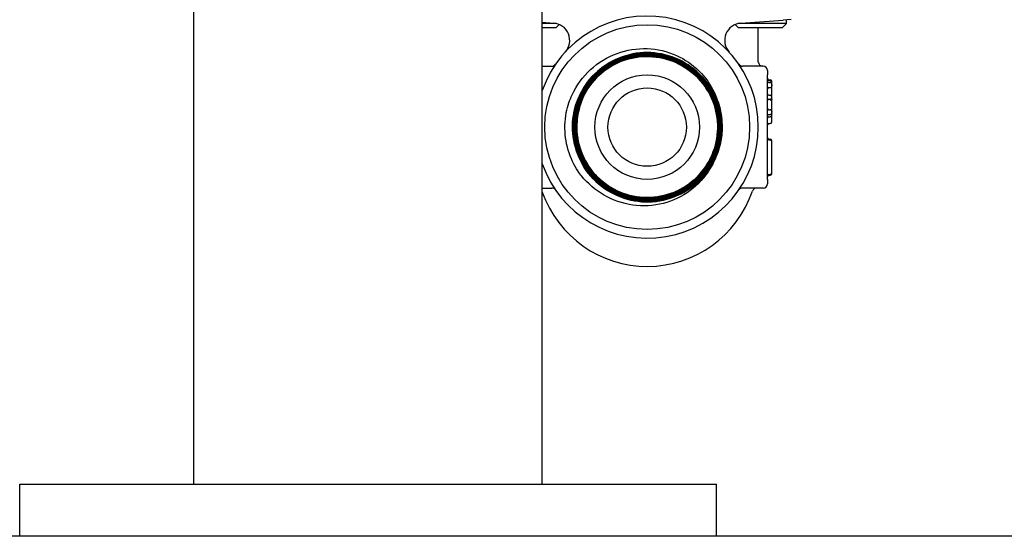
# Model space of a CAD drawing. Header units: inches. Extents: x 24 to 1128, y -94 to 748.
# Tile 436 of 546: x 925.56 to 932.62, y 292.25 to 295.96. Entities that reach past the tile are written whole.
import ezdxf

# ---------------------------------------------------------------- set-up
doc = ezdxf.new("R2010")
doc.units = ezdxf.units.IN
doc.header["$LTSCALE"] = 32
doc.header["$MEASUREMENT"] = 0
doc.layers.add('Visible (ANSI)', color=7, linetype='Continuous', lineweight=30)

msp = doc.modelspace()

# ---------------------------------------------------------------- linework, layer by layer
at = {"layer": 'Visible (ANSI)'}
for p, q in [((926.80907, 292.62537), (926.80907, 297.87537)), ((929.30907, 292.62537), (929.30907, 297.87537)), ((931.09358, 295.96009), (931.03677, 295.95612)), ((931.06166, 295.9317), (931.06166, 295.95786)), ((929.30907, 295.94055), (929.38945, 295.93492)), ((929.41023, 295.9317), (929.30907, 295.9317)), ((929.30907, 295.90287), (929.40784, 295.90287)), ((929.40784, 295.90287), (929.43005, 295.92508)), ((930.71548, 295.90287), (930.69328, 295.92508)), ((931.06166, 295.9317), (930.7131, 295.9317)), ((930.71548, 295.90287), (931.03284, 295.90287)), ((930.73388, 295.93492), (931.03677, 295.95612)), ((930.85916, 295.65662), (930.85916, 295.90287)), ((931.03284, 295.90287), (931.06166, 295.9317)), ((929.30907, 295.62537), (929.37822, 295.62537)), ((930.89291, 295.62537), (930.74511, 295.62537)), ((930.92416, 295.59412), (930.92416, 295.56287)), ((930.92416, 294.81287), (930.92416, 295.56287)), ((930.93458, 295.52822), (930.945, 295.52822)), ((930.93458, 295.52234), (930.945, 295.52234)), ((930.93458, 295.50695), (930.945, 295.50695)), ((930.93458, 295.47149), (930.945, 295.47149)), ((930.95541, 295.51193), (930.95541, 295.5178)), ((930.95541, 295.50072), (930.95541, 295.51193)), ((930.95541, 295.49014), (930.95541, 295.50072)), ((930.95541, 295.45853), (930.95541, 295.49014)), ((930.93458, 295.41659), (930.945, 295.41659)), ((930.95541, 295.41782), (930.95541, 295.45853)), ((930.95541, 295.41045), (930.95541, 295.41782)), ((930.95541, 295.40618), (930.95541, 295.41045)), ((930.95541, 295.39925), (930.95541, 295.40618)), ((930.95541, 295.39692), (930.95541, 295.39925)), ((930.95541, 295.39238), (930.95541, 295.39692)), ((930.95541, 295.38808), (930.95541, 295.39238)), ((930.93458, 295.38884), (930.945, 295.38884)), ((930.95541, 295.34366), (930.95541, 295.38808)), ((930.95541, 295.29813), (930.95541, 295.34366)), ((930.93458, 295.31266), (930.945, 295.31266)), ((930.93458, 295.27721), (930.945, 295.27721)), ((930.93458, 295.26181), (930.945, 295.26181)), ((930.95541, 295.29473), (930.95541, 295.29813)), ((930.95541, 295.28361), (930.95541, 295.29471)), ((930.95541, 295.27223), (930.95541, 295.28361)), ((930.95541, 295.2232), (930.95541, 295.27223)), ((930.93458, 295.21278), (930.945, 295.21278)), ((930.93458, 295.10199), (930.945, 295.10199)), ((930.93458, 295.09774), (930.945, 295.09774)), ((930.93458, 295.09693), (930.945, 295.09693)), ((930.95541, 295.08732), (930.95541, 295.09158)), ((930.95541, 295.08651), (930.95541, 295.08732)), ((930.95541, 294.85734), (930.95541, 295.08651)), ((930.93458, 294.84693), (930.945, 294.84693)), ((930.93458, 294.84166), (930.945, 294.84166)), ((930.95541, 294.85208), (930.95541, 294.85737)), ((930.92416, 294.81287), (930.92416, 294.78162)), ((929.30907, 294.75037), (929.37822, 294.75037)), ((930.89291, 294.75037), (930.74511, 294.75037)), ((925.55907, 292.25037), (925.55907, 292.62537)), ((925.55907, 292.62537), (930.55907, 292.62537)), ((930.55907, 292.25037), (930.55907, 292.62537)), ((974.37916, 292.25037), (917.97407, 292.25037)), ((930.55907, 292.25037), (925.55907, 292.25037))]:
    msp.add_line(p, q, dxfattribs=at)
for radius in [0.735, 0.375, 0.28125]:
    msp.add_circle((930.06166, 295.18787), radius, dxfattribs=at)
for centre, radius, start, end in [((930.06166, 295.18787), 0.7975, 199.319733, 160.680267), ((929.38072, 295.81023), 0.125, 317.574, 85.997649), ((930.74261, 295.81023), 0.125, 94.002351, 222.426), ((929.37822, 295.65662), 0.03125, 270, 325.555279), ((930.74511, 295.65662), 0.03125, 214.444721, 270), ((930.89041, 295.65662), 0.03125, 180, 270), ((930.89291, 295.59412), 0.03125, 0, 90), ((930.93458, 295.53864), 0.01042, 180, 270), ((930.93458, 295.53276), 0.01042, 180, 270), ((930.93458, 295.46108), 0.01042, 90, 180), ((930.945, 295.5178), 0.01042, 0, 90), ((930.945, 295.51193), 0.01042, 0, 90), ((930.945, 295.48191), 0.01042, 270, 299.649249), ((930.93458, 295.42701), 0.01042, 180, 270), ((930.945, 295.40617), 0.01042, 2.693988, 90), ((930.945, 295.39925), 0.01042, 270, 0), ((930.93458, 295.37842), 0.01042, 90, 180), ((930.93458, 295.32308), 0.01042, 180, 270), ((930.93458, 295.25139), 0.01042, 90, 180), ((930.945, 295.30224), 0.01042, 58.880407, 90), ((930.945, 295.27223), 0.01042, 270, 0), ((930.06166, 295.18787), 0.50475, 177.816541, 181.521934), ((930.93458, 295.20237), 0.01042, 90, 180), ((930.945, 295.2232), 0.01042, 270, 0), ((930.06166, 295.18787), 0.5375, 354.038806, 357.7442), ((930.93458, 295.11241), 0.01042, 180, 270), ((930.93458, 295.10734), 0.01042, 180, 270), ((930.945, 295.09158), 0.01042, 0, 90), ((930.945, 295.08651), 0.01042, 0, 90), ((930.93458, 294.83651), 0.01042, 90, 180), ((930.93458, 294.83124), 0.01042, 90, 180), ((930.945, 294.85734), 0.01042, 270, 0), ((930.945, 294.85208), 0.01042, 270, 0), ((930.89291, 294.78162), 0.03125, 270, 0), ((930.06166, 294.98537), 0.7975, 199.319733, 341.260437), ((929.37822, 294.71912), 0.03125, 34.444721, 90), ((930.74511, 294.71912), 0.03125, 90, 145.555279), ((930.84648, 294.71912), 0.03125, 90, 161.260437)]:
    msp.add_arc(centre, radius, start, end, dxfattribs=at)
for points, knots in [([(929.52229, 295.4192), (929.55458, 295.48787), (929.59988, 295.54961), (929.711, 295.65144), (929.77547, 295.69082), (929.915, 295.74213), (929.98857, 295.75392), (930.13509, 295.74849), (930.20663, 295.7317), (930.33254, 295.67449), (930.38692, 295.63705), (930.47929, 295.54533), (930.51674, 295.492), (930.5439, 295.43333)], [0, 0, 0, 0, 0.5782017, 0.5782017, 1.1487645, 1.1487645, 1.7116864, 1.7116864, 2.2669652, 2.2669652, 2.7667897, 2.7667897, 3.2602426, 3.2602426, 3.2602426, 3.2602426]), ([(929.55728, 295.20711), (929.55471, 295.1414), (929.565, 295.07582), (929.61016, 294.95228), (929.64459, 294.8955), (929.73332, 294.79832), (929.78676, 294.75886), (929.90578, 294.70263), (929.97023, 294.68641), (930.10174, 294.67959), (930.16755, 294.68906), (930.29185, 294.73271), (930.34915, 294.76647), (930.4476, 294.85409), (930.4878, 294.9071), (930.54563, 295.02558), (930.56269, 295.08992), (930.5712, 295.22153), (930.56255, 295.28755), (930.52042, 295.41259), (930.48734, 295.4704), (930.40086, 295.57011), (930.34828, 295.61105), (930.23036, 295.67047), (930.16615, 295.68838), (930.03445, 295.69858), (929.96823, 295.69076), (929.84248, 295.65016), (929.78416, 295.61777), (929.6832, 295.53243), (929.64153, 295.4803), (929.58052, 295.36297), (929.56177, 295.2989), (929.54988, 295.16714), (929.55686, 295.10072), (929.59591, 294.97427), (929.62761, 294.91545), (929.71178, 294.81326), (929.76346, 294.77087), (929.88018, 294.70827), (929.94411, 294.68867), (930.0759, 294.67509), (930.14251, 294.68123), (930.26964, 294.71873), (930.32895, 294.74972), (930.43236, 294.83271), (930.47547, 294.88392), (930.53964, 295.00001), (930.56008, 295.06378), (930.57537, 295.19559), (930.57006, 295.26238), (930.53414, 295.39017), (930.50386, 295.44995), (930.42207, 295.55457), (930.37133, 295.5984), (930.25589, 295.66414), (930.19229, 295.68543), (930.06049, 295.70242), (929.99354, 295.69796), (929.86511, 295.66361), (929.80485, 295.63405), (929.69904, 295.55347), (929.6545, 295.50322), (929.58719, 295.38846), (929.56506, 295.32504), (929.54636, 295.19326), (929.54998, 295.12616), (929.58274, 294.9971), (929.61157, 294.93638), (929.69091, 294.82939), (929.74067, 294.78415), (929.85474, 294.71528), (929.91797, 294.69231), (930.0497, 294.6719), (930.11694, 294.67467), (930.2466, 294.70583), (930.30777, 294.73393), (930.41593, 294.81202), (930.46187, 294.86127), (930.5323, 294.97462), (930.5561, 295.03765), (930.57822, 295.16931), (930.57631, 295.23668), (930.54676, 295.36692), (930.5194, 295.42855), (930.44258, 295.53785), (930.39384, 295.58449), (930.28123, 295.65646), (930.21841, 295.68111), (930.08685, 295.70493), (930.01936, 295.70388), (929.88855, 295.67595), (929.82649, 295.64933), (929.71605, 295.5738), (929.66872, 295.52559), (929.59521, 295.41373), (929.56973, 295.35114), (929.54419, 295.21969), (929.54438, 295.15209), (929.57068, 295.02074), (929.59655, 294.95825), (929.67078, 294.84669), (929.71845, 294.79868), (929.82953, 294.72364), (929.89189, 294.69732), (930.0232, 294.67007), (930.0909, 294.6694), (930.22277, 294.69406), (930.28567, 294.71916), (930.39835, 294.79208), (930.44703, 294.83921), (930.5236, 294.94949), (930.55075, 295.0116), (930.57971, 295.14274), (930.58125, 295.21053), (930.55823, 295.34291), (930.5339, 295.40622), (930.46232, 295.51998), (930.41574, 295.56933), (930.30628, 295.64742), (930.24444, 295.6754), (930.11347, 295.70608), (930.04561, 295.70848), (929.91275, 295.68713), (929.84903, 295.66357), (929.7342, 295.59334), (929.68418, 295.54733), (929.60459, 295.43871), (929.57578, 295.37713), (929.54338, 295.24637), (929.54011, 295.17844), (929.5598, 295.04512), (929.58258, 294.98102), (929.65145, 294.86512), (929.69688, 294.81445), (929.80464, 294.73335), (929.86594, 294.70372), (929.99647, 294.6696), (930.06445, 294.66546), (930.19821, 294.68348), (930.2627, 294.70547), (930.37964, 294.77296), (930.43096, 294.81781), (930.51355, 294.92469), (930.54401, 294.98569), (930.57983, 295.11597), (930.58485, 295.184), (930.56851, 295.31817), (930.54731, 295.38303), (930.48123, 295.501), (930.43697, 295.55297), (930.33099, 295.63703), (930.27029, 295.66832), (930.14029, 295.70586), (930.07223, 295.71175), (929.93765, 295.6971), (929.87243, 295.6767), (929.75346, 295.61203), (929.70085, 295.56837), (929.61531, 295.46332), (929.58321, 295.40293), (929.54395, 295.27322), (929.53719, 295.20514), (929.55013, 295.07019), (929.56973, 295.00462), (929.63298, 294.88465), (929.67603, 294.83141), (929.78013, 294.74441), (929.84019, 294.71149), (929.96958, 294.67053), (930.03767, 294.66288), (930.17298, 294.67412), (930.23889, 294.69291), (930.35984, 294.75471), (930.4137, 294.79714), (930.50215, 294.90028), (930.53589, 294.96001), (930.57856, 295.08906), (930.58709, 295.15715), (930.57756, 295.29278), (930.55958, 295.35903), (930.49924, 295.48094), (930.45744, 295.53542), (930.35529, 295.62531), (930.2959, 295.65985), (930.16722, 295.70423), (930.09915, 295.71364), (929.9632, 295.70583), (929.89663, 295.68868), (929.77378, 295.62981), (929.71869, 295.58864), (929.62737, 295.4875), (929.59202, 295.42847), (929.54593, 295.30018), (929.53564, 295.23213), (929.54172, 295.09589), (929.55805, 295.029), (929.61543, 294.90523), (929.65595, 294.84954), (929.75607, 294.7568), (929.81473, 294.72065), (929.94262, 294.67286), (930.01063, 294.66168), (930.14714, 294.66603), (930.21432, 294.68153), (930.339, 294.73741), (930.39529, 294.77727), (930.48944, 294.87635), (930.52639, 294.93463), (930.57588, 295.06208), (930.58794, 295.13005), (930.58532, 295.2668), (930.57067, 295.33428), (930.5163, 295.45984), (930.4771, 295.51672), (930.37909, 295.61226), (930.3212, 295.65001), (930.1942, 295.7012), (930.1263, 295.71415), (929.98932, 295.71327), (929.92156, 295.69946), (929.79513, 295.64662), (929.73767, 295.60809), (929.64074, 295.51116), (929.6022, 295.45368), (929.54932, 295.32716), (929.53549, 295.25932), (929.53461, 295.12214), (929.54758, 295.05411), (929.59888, 294.92683), (929.63672, 294.8688), (929.73255, 294.7705), (929.78962, 294.73117), (929.91564, 294.6766), (929.98339, 294.66188), (930.12075, 294.65925), (930.18904, 294.67137), (930.31715, 294.72111), (930.37575, 294.75827), (930.47541, 294.85297), (930.51552, 294.90961), (930.57178, 295.03511), (930.58739, 295.10277), (930.59178, 295.24029), (930.58051, 295.30883), (930.53234, 295.43775), (930.49588, 295.4969), (930.40232, 295.59792), (930.34611, 295.63881), (930.22116, 295.69675), (930.1536, 295.71324), (930.01596, 295.71939), (929.94718, 295.70899), (929.81746, 295.6624), (929.75776, 295.62664), (929.65541, 295.53424), (929.61374, 295.47848), (929.55412, 295.35409), (929.53675, 295.28666), (929.52883, 295.1489), (929.53837, 295.07989), (929.58337, 294.94939), (929.61841, 294.88916), (929.70962, 294.78549), (929.76493, 294.74305), (929.88873, 294.68176), (929.95603, 294.6635), (930.09388, 294.65381), (930.16311, 294.66247), (930.29436, 294.70587), (930.35513, 294.74019), (930.46011, 294.8302), (930.50331, 294.88505), (930.56626, 295.00823), (930.58541, 295.0754), (930.59688, 295.21331), (930.58908, 295.28274), (930.54731, 295.41473), (930.51372, 295.47602), (930.42492, 295.58229), (930.37055, 295.62625), (930.24801, 295.69087), (930.18099, 295.7109), (930.04304, 295.72415), (929.97341, 295.71723), (929.84071, 295.67709), (929.7789, 295.64424), (929.67135, 295.55667), (929.62663, 295.50279), (929.56036, 295.3809), (929.53944, 295.31406), (929.52441, 295.17608), (929.53045, 295.10627), (929.56895, 294.97287), (929.60106, 294.91056), (929.68737, 294.80174), (929.74075, 294.75627), (929.86196, 294.68835), (929.92863, 294.66655), (930.0666, 294.64974), (930.13659, 294.65489), (930.27066, 294.69174), (930.33346, 294.72309), (930.44354, 294.80813), (930.48975, 294.861), (930.55932, 294.98151), (930.582, 295.04799), (930.6006, 295.18594), (930.59634, 295.25608), (930.56115, 295.39081), (930.53056, 295.4541), (930.44681, 295.56542), (930.39446, 295.61237), (930.27468, 295.68357), (930.20839, 295.70713), (930.07049, 295.72753), (930.0002, 295.72415), (929.86484, 295.69064), (929.80107, 295.66081), (929.68853, 295.57838), (929.64085, 295.52655), (929.56801, 295.40752), (929.54357, 295.34144), (929.52139, 295.20362), (929.52387, 295.13319), (929.5557, 294.99721), (929.58475, 294.93297), (929.66585, 294.81923), (929.71714, 294.77082), (929.8354, 294.69636), (929.90126, 294.67104), (930.03899, 294.64707), (930.10955, 294.64865), (930.24611, 294.67878), (930.31081, 294.70705), (930.42575, 294.78681), (930.47488, 294.83755), (930.5358, 294.93162), (930.55445, 294.96953), (930.58252, 295.04894), (930.59184, 295.09017), (930.59626, 295.13205)], [0, 0, 0, 0, 0.5011856, 0.5011856, 1.002559, 1.002559, 1.5041203, 1.5041203, 2.0058694, 2.0058694, 2.5078063, 2.5078063, 3.009931, 3.009931, 3.5122436, 3.5122436, 4.0147439, 4.0147439, 4.5174321, 4.5174321, 5.0203081, 5.0203081, 5.5233719, 5.5233719, 6.0266236, 6.0266236, 6.530063, 6.530063, 7.0336903, 7.0336903, 7.5375053, 7.5375053, 8.0415082, 8.0415082, 8.5456988, 8.5456988, 9.0500773, 9.0500773, 9.5546436, 9.5546436, 10.0593976, 10.0593976, 10.5643395, 10.5643395, 11.0694692, 11.0694692, 11.5747866, 11.5747866, 12.0802919, 12.0802919, 12.585985, 12.585985, 13.0918658, 13.0918658, 13.5979344, 13.5979344, 14.1041909, 14.1041909, 14.6106351, 14.6106351, 15.1172671, 15.1172671, 15.6240868, 15.6240868, 16.1310944, 16.1310944, 16.6382897, 16.6382897, 17.1456729, 17.1456729, 17.6532438, 17.6532438, 18.1610024, 18.1610024, 18.6689489, 18.6689489, 19.1770831, 19.1770831, 19.6854051, 19.6854051, 20.1939149, 20.1939149, 20.7026124, 20.7026124, 21.2114977, 21.2114977, 21.7205708, 21.7205708, 22.2298316, 22.2298316, 22.7392802, 22.7392802, 23.2489166, 23.2489166, 23.7587407, 23.7587407, 24.2687526, 24.2687526, 24.7789522, 24.7789522, 25.2893396, 25.2893396, 25.7999148, 25.7999148, 26.3106777, 26.3106777, 26.8216284, 26.8216284, 27.3327668, 27.3327668, 27.8440929, 27.8440929, 28.3556068, 28.3556068, 28.8673085, 28.8673085, 29.3791979, 29.3791979, 29.891275, 29.891275, 30.4035399, 30.4035399, 30.9159925, 30.9159925, 31.4286328, 31.4286328, 31.9414609, 31.9414609, 32.4544767, 32.4544767, 32.9676803, 32.9676803, 33.4810716, 33.4810716, 33.9946506, 33.9946506, 34.5084174, 34.5084174, 35.0223719, 35.0223719, 35.5365141, 35.5365141, 36.050844, 36.050844, 36.5653617, 36.5653617, 37.080067, 37.080067, 37.5949601, 37.5949601, 38.110041, 38.110041, 38.6253095, 38.6253095, 39.1407658, 39.1407658, 39.6564097, 39.6564097, 40.1722414, 40.1722414, 40.6882608, 40.6882608, 41.2044679, 41.2044679, 41.7208627, 41.7208627, 42.2374453, 42.2374453, 42.7542155, 42.7542155, 43.2711734, 43.2711734, 43.7883191, 43.7883191, 44.3056524, 44.3056524, 44.8231734, 44.8231734, 45.3408822, 45.3408822, 45.8587786, 45.8587786, 46.3768628, 46.3768628, 46.8951346, 46.8951346, 47.4135941, 47.4135941, 47.9322413, 47.9322413, 48.4510762, 48.4510762, 48.9700988, 48.9700988, 49.4893091, 49.4893091, 50.0087071, 50.0087071, 50.5282927, 50.5282927, 51.0480661, 51.0480661, 51.5680271, 51.5680271, 52.0881758, 52.0881758, 52.6085122, 52.6085122, 53.1290362, 53.1290362, 53.6497479, 53.6497479, 54.1706473, 54.1706473, 54.6917344, 54.6917344, 55.2130092, 55.2130092, 55.7344716, 55.7344716, 56.2561217, 56.2561217, 56.7779594, 56.7779594, 57.2999848, 57.2999848, 57.8221979, 57.8221979, 58.3445987, 58.3445987, 58.8671871, 58.8671871, 59.3899632, 59.3899632, 59.9129269, 59.9129269, 60.4360783, 60.4360783, 60.9594173, 60.9594173, 61.482944, 61.482944, 62.0066584, 62.0066584, 62.5305604, 62.5305604, 63.05465, 63.05465, 63.5789273, 63.5789273, 64.1033923, 64.1033923, 64.6280448, 64.6280448, 65.1528851, 65.1528851, 65.677913, 65.677913, 66.2031285, 66.2031285, 66.7285316, 66.7285316, 67.2541224, 67.2541224, 67.7799009, 67.7799009, 68.305867, 68.305867, 68.8320207, 68.8320207, 69.358362, 69.358362, 69.884891, 69.884891, 70.4116076, 70.4116076, 70.9385118, 70.9385118, 71.4656037, 71.4656037, 71.9928831, 71.9928831, 72.5203502, 72.5203502, 73.048005, 73.048005, 73.5758473, 73.5758473, 74.1038773, 74.1038773, 74.6320949, 74.6320949, 75.1605001, 75.1605001, 75.6890929, 75.6890929, 76.2178734, 76.2178734, 76.7468414, 76.7468414, 77.2759971, 77.2759971, 77.8053403, 77.8053403, 78.3348712, 78.3348712, 78.8645897, 78.8645897, 79.3944958, 79.3944958, 79.9245895, 79.9245895, 80.4548708, 80.4548708, 80.9853397, 80.9853397, 81.5159962, 81.5159962, 82.0468403, 82.0468403, 82.577872, 82.577872, 83.1090913, 83.1090913, 83.6404982, 83.6404982, 84.1720927, 84.1720927, 84.7038748, 84.7038748, 85.2358444, 85.2358444, 85.7680017, 85.7680017, 86.3003465, 86.3003465, 86.832879, 86.832879, 87.1533928, 87.1533928, 87.4739757, 87.4739757, 87.4739757, 87.4739757]), ([(930.59875, 295.16672), (930.59593, 295.09678), (930.57947, 295.02806), (930.52115, 294.90083), (930.47985, 294.84353), (930.37762, 294.74801), (930.31768, 294.71069), (930.18688, 294.66117), (930.11728, 294.64941), (929.97752, 294.65326), (929.9087, 294.66881), (929.78092, 294.72542), (929.72318, 294.76593), (929.6265, 294.86679), (929.58848, 294.92616), (929.53735, 295.05613), (929.52473, 295.12547), (929.52679, 295.26507), (929.54144, 295.33398), (929.59634, 295.46229), (929.63604, 295.52046), (929.73551, 295.61828), (929.79432, 295.657), (929.92343, 295.7097), (929.99251, 295.72319), (930.13192, 295.72291), (930.20091, 295.70916), (930.32973, 295.65599), (930.38832, 295.61709), (930.48725, 295.51902), (930.52667, 295.4608), (930.58093, 295.33255), (930.59528, 295.26375), (930.59678, 295.12455), (930.58393, 295.05548), (930.53248, 294.92619), (930.49438, 294.86719), (930.39772, 294.76716), (930.3401, 294.72706), (930.21274, 294.67124), (930.14423, 294.65604), (930.00526, 294.65277), (929.93614, 294.66472), (929.80638, 294.71444), (929.74699, 294.75173), (929.64588, 294.84696), (929.60511, 294.90399), (929.54775, 295.03044), (929.5317, 295.09866), (929.52666, 295.23737), (929.53771, 295.30654), (929.5857, 295.43673), (929.62217, 295.4965), (929.71597, 295.59868), (929.77239, 295.64011), (929.89792, 295.69899), (929.96582, 295.71589), (930.10426, 295.72269), (930.17347, 295.71254), (930.30407, 295.66628), (930.36421, 295.63063), (930.46743, 295.53827), (930.50952, 295.48247), (930.56991, 295.35788), (930.58764, 295.2903), (930.5962, 295.15216), (930.58695, 295.08293), (930.54243, 294.95194), (930.50759, 294.89143), (930.41669, 294.7872), (930.36151, 294.74447), (930.23789, 294.68258), (930.17063, 294.66401), (930.03282, 294.6537), (929.96358, 294.66206), (929.83222, 294.70484), (929.77136, 294.73886), (929.66613, 294.82828), (929.62276, 294.88284), (929.55939, 295.00548), (929.53999, 295.07239), (929.52795, 295.20986), (929.53541, 295.27911), (929.57645, 295.4108), (929.60964, 295.472), (929.69758, 295.57821), (929.7515, 295.62221), (929.87315, 295.68705), (929.93971, 295.70727), (930.07682, 295.72105), (930.14605, 295.71448), (930.27807, 295.67518), (930.33959, 295.64283), (930.44676, 295.55637), (930.49138, 295.50309), (930.55766, 295.38246), (930.5787, 295.31626), (930.5942, 295.17954), (930.58853, 295.11033), (930.55097, 294.97802), (930.51945, 294.91617), (930.43449, 294.80807), (930.38187, 294.76284), (930.26227, 294.69512), (930.19644, 294.67327), (930.06013, 294.65605), (929.99096, 294.66083), (929.85837, 294.69665), (929.79621, 294.72733), (929.6872, 294.81078), (929.64137, 294.86275), (929.57223, 294.9813), (929.54958, 295.04675), (929.53064, 295.18263), (929.53454, 295.25176), (929.56861, 295.3846), (929.59845, 295.44704), (929.68038, 295.55696), (929.73168, 295.60338), (929.84917, 295.67392), (929.91424, 295.69737), (930.04966, 295.718), (930.11873, 295.715), (930.2518, 295.68267), (930.31453, 295.65367), (930.42531, 295.57326), (930.47231, 295.52264), (930.54424, 295.40623), (930.56849, 295.34156), (930.59082, 295.20661), (930.58869, 295.13761), (930.55811, 295.00434), (930.52996, 294.94134), (930.45109, 294.8297), (930.40113, 294.78213), (930.28582, 294.70883), (930.22157, 294.6838), (930.08711, 294.65978), (930.01819, 294.66103), (929.88474, 294.68986), (929.82147, 294.71717), (929.70901, 294.79449), (929.66087, 294.84376), (929.58622, 294.95796), (929.56041, 295.0218), (929.53472, 295.15574), (929.53508, 295.22457), (929.56217, 295.35818), (929.58863, 295.42169), (929.6644, 295.53497), (929.71298, 295.58366), (929.82605, 295.65965), (929.88946, 295.68623), (930.02287, 295.71359), (930.09159, 295.7141), (930.22534, 295.68876), (930.28909, 295.66315), (930.40316, 295.58893), (930.45239, 295.54105), (930.5297, 295.42912), (930.55705, 295.36616), (930.58606, 295.23331), (930.58745, 295.1647), (930.56385, 295.03083), (930.53909, 294.96685), (930.46644, 294.85202), (930.41926, 294.80226), (930.3085, 294.72364), (930.24598, 294.69553), (930.1137, 294.66488), (930.04522, 294.66261), (929.91126, 294.68448), (929.84707, 294.70838), (929.73149, 294.77945), (929.6812, 294.82592), (929.6013, 294.93552), (929.57244, 294.99758), (929.54015, 295.12926), (929.53702, 295.19761), (929.55714, 295.33163), (929.58019, 295.39603), (929.64968, 295.51233), (929.69544, 295.56313), (929.80384, 295.6443), (929.86544, 295.67391), (929.9965, 295.70783), (930.0647, 295.71182), (930.19877, 295.69344), (930.26336, 295.67124), (930.38036, 295.60335), (930.43167, 295.5583), (930.51409, 295.45111), (930.54444, 295.38998), (930.57997, 295.25956), (930.58483, 295.19151), (930.56818, 295.05742), (930.54684, 294.99265), (930.48054, 294.87496), (930.43622, 294.82317), (930.33024, 294.73951), (930.2696, 294.70843), (930.13983, 294.6713), (930.07195, 294.66558), (929.93786, 294.6805), (929.87292, 294.70098), (929.75458, 294.76567), (929.7023, 294.80926), (929.61742, 294.91401), (929.58562, 294.97417), (929.54689, 295.10325), (929.54032, 295.17095), (929.55351, 295.30503), (929.57313, 295.37012), (929.63622, 295.4891), (929.67908, 295.54185), (929.78258, 295.62793), (929.84223, 295.66044), (929.97063, 295.70075), (930.03813, 295.70818), (930.17216, 295.69672), (930.23741, 295.67795), (930.357, 295.61648), (930.41021, 295.57436), (930.49747, 295.47212), (930.53069, 295.41297), (930.57257, 295.2853), (930.58084, 295.21799), (930.57111, 295.08403), (930.55321, 295.01865), (930.49335, 294.89846), (930.45198, 294.84479), (930.351, 294.75637), (930.29237, 294.72245), (930.16543, 294.67901), (930.09834, 294.6699), (929.96446, 294.67792), (929.89896, 294.69496), (929.7782, 294.75319), (929.72409, 294.79381), (929.63453, 294.8935), (929.59991, 294.95161), (929.55493, 295.0778), (929.54498, 295.14467), (929.55128, 295.27843), (929.56746, 295.34405), (929.62406, 295.46536), (929.66393, 295.5199), (929.76232, 295.61059), (929.8199, 295.64589), (929.94531, 295.69241), (930.01195, 295.70319), (930.14559, 295.6986), (930.2113, 295.68328), (930.33314, 295.62831), (930.3881, 295.5892), (930.4799, 295.49212), (930.51587, 295.43508), (930.56391, 295.31046), (930.57553, 295.24406), (930.57265, 295.11058), (930.55819, 295.04477), (930.50486, 294.92243), (930.4665, 294.86706), (930.37074, 294.77417), (930.31426, 294.73753), (930.19044, 294.68798), (930.1243, 294.67554), (929.99099, 294.67672), (929.92511, 294.69032), (929.80228, 294.74201), (929.74651, 294.7796), (929.65255, 294.87403), (929.61525, 294.92995), (929.56421, 295.05294), (929.55094, 295.11882), (929.55042, 295.25193), (929.56316, 295.31788), (929.61321, 295.44117), (929.65003, 295.49733), (929.74311, 295.59234), (929.79848, 295.63029), (929.92062, 295.68282), (929.98622, 295.6969), (930.11911, 295.69911), (930.18513, 295.68723), (930.30885, 295.63883), (930.36539, 295.60279), (930.46143, 295.51106), (930.50003, 295.45627), (930.55403, 295.33499), (930.56892, 295.26967), (930.57282, 295.13702), (930.56179, 295.07096), (930.51504, 294.94681), (930.47977, 294.88991), (930.38942, 294.79286), (930.3352, 294.75362), (930.2148, 294.69817), (930.14977, 294.68247), (930.01739, 294.67689), (929.95129, 294.68706), (929.82675, 294.73216), (929.76949, 294.76665), (929.67144, 294.85562), (929.63159, 294.90925), (929.57469, 295.02875), (929.55819, 295.09348), (929.55094, 295.22558), (929.56025, 295.2917), (929.60369, 295.41661), (929.6374, 295.47422), (929.72498, 295.57324), (929.77802, 295.61372), (929.89661, 295.67204), (929.96102, 295.68934), (930.09282, 295.69826), (930.15895, 295.6898), (930.28421, 295.64802), (930.34216, 295.6151), (930.44213, 295.52891), (930.48322, 295.47647), (930.54296, 295.35882), (930.56104, 295.29473), (930.57162, 295.16326), (930.56402, 295.09713), (930.5239, 294.97153), (930.49177, 294.91326), (930.40699, 294.81235), (930.35516, 294.77067), (930.23845, 294.70953), (930.1747, 294.69066), (930.04357, 294.67842), (929.97745, 294.68517), (929.85154, 294.72363), (929.79296, 294.75497), (929.69113, 294.83833), (929.64886, 294.88955), (929.59878, 294.98225), (929.58413, 295.01916), (929.56376, 295.09562), (929.5581, 295.13492), (929.55709, 295.17447)], [0, 0, 0, 0, 0.5334736, 0.5334736, 1.0667595, 1.0667595, 1.5998574, 1.5998574, 2.1327676, 2.1327676, 2.6654898, 2.6654898, 3.1980243, 3.1980243, 3.7303709, 3.7303709, 4.2625297, 4.2625297, 4.7945006, 4.7945006, 5.3262836, 5.3262836, 5.8578789, 5.8578789, 6.3892862, 6.3892862, 6.9205057, 6.9205057, 7.4515374, 7.4515374, 7.9823812, 7.9823812, 8.5130372, 8.5130372, 9.0435052, 9.0435052, 9.5737855, 9.5737855, 10.1038779, 10.1038779, 10.6337824, 10.6337824, 11.163499, 11.163499, 11.6930278, 11.6930278, 12.2223687, 12.2223687, 12.7515218, 12.7515218, 13.280487, 13.280487, 13.8092643, 13.8092643, 14.3378537, 14.3378537, 14.8662553, 14.8662553, 15.394469, 15.394469, 15.9224948, 15.9224948, 16.4503327, 16.4503327, 16.9779828, 16.9779828, 17.505445, 17.505445, 18.0327193, 18.0327193, 18.5598057, 18.5598057, 19.0867042, 19.0867042, 19.6134149, 19.6134149, 20.1399376, 20.1399376, 20.6662725, 20.6662725, 21.1924195, 21.1924195, 21.7183786, 21.7183786, 22.2441498, 22.2441498, 22.7697331, 22.7697331, 23.2951285, 23.2951285, 23.820336, 23.820336, 24.3453556, 24.3453556, 24.8701873, 24.8701873, 25.3948311, 25.3948311, 25.919287, 25.919287, 26.443555, 26.443555, 26.9676351, 26.9676351, 27.4915273, 27.4915273, 28.0152316, 28.0152316, 28.5387479, 28.5387479, 29.0620764, 29.0620764, 29.5852169, 29.5852169, 30.1081695, 30.1081695, 30.6309342, 30.6309342, 31.153511, 31.153511, 31.6758999, 31.6758999, 32.1981009, 32.1981009, 32.7201139, 32.7201139, 33.241939, 33.241939, 33.7635762, 33.7635762, 34.2850254, 34.2850254, 34.8062868, 34.8062868, 35.3273602, 35.3273602, 35.8482456, 35.8482456, 36.3689432, 36.3689432, 36.8894528, 36.8894528, 37.4097745, 37.4097745, 37.9299082, 37.9299082, 38.449854, 38.449854, 38.9696118, 38.9696118, 39.4891818, 39.4891818, 40.0085637, 40.0085637, 40.5277578, 40.5277578, 41.0467639, 41.0467639, 41.565582, 41.565582, 42.0842122, 42.0842122, 42.6026544, 42.6026544, 43.1209087, 43.1209087, 43.6389751, 43.6389751, 44.1568534, 44.1568534, 44.6745439, 44.6745439, 45.1920463, 45.1920463, 45.7093609, 45.7093609, 46.2264874, 46.2264874, 46.743426, 46.743426, 47.2601766, 47.2601766, 47.7767393, 47.7767393, 48.293114, 48.293114, 48.8093008, 48.8093008, 49.3252995, 49.3252995, 49.8411103, 49.8411103, 50.3567332, 50.3567332, 50.872168, 50.872168, 51.3874149, 51.3874149, 51.9024738, 51.9024738, 52.4173447, 52.4173447, 52.9320277, 52.9320277, 53.4465226, 53.4465226, 53.9608296, 53.9608296, 54.4749486, 54.4749486, 54.9888797, 54.9888797, 55.5026227, 55.5026227, 56.0161777, 56.0161777, 56.5295448, 56.5295448, 57.0427239, 57.0427239, 57.5557149, 57.5557149, 58.068518, 58.068518, 58.5811331, 58.5811331, 59.0935602, 59.0935602, 59.6057993, 59.6057993, 60.1178504, 60.1178504, 60.6297135, 60.6297135, 61.1413886, 61.1413886, 61.6528757, 61.6528757, 62.1641748, 62.1641748, 62.6752859, 62.6752859, 63.1862089, 63.1862089, 63.696944, 63.696944, 64.207491, 64.207491, 64.7178501, 64.7178501, 65.2280211, 65.2280211, 65.7380041, 65.7380041, 66.2477991, 66.2477991, 66.7574061, 66.7574061, 67.2668251, 67.2668251, 67.776056, 67.776056, 68.2850989, 68.2850989, 68.7939538, 68.7939538, 69.3026207, 69.3026207, 69.8110995, 69.8110995, 70.3193903, 70.3193903, 70.8274931, 70.8274931, 71.3354078, 71.3354078, 71.8431345, 71.8431345, 72.3506732, 72.3506732, 72.8580239, 72.8580239, 73.3651865, 73.3651865, 73.872161, 73.872161, 74.3789476, 74.3789476, 74.885546, 74.885546, 75.3919565, 75.3919565, 75.8981789, 75.8981789, 76.4042132, 76.4042132, 76.9100595, 76.9100595, 77.4157178, 77.4157178, 77.921188, 77.921188, 78.4264701, 78.4264701, 78.9315642, 78.9315642, 79.4364703, 79.4364703, 79.9411883, 79.9411883, 80.4457182, 80.4457182, 80.9500601, 80.9500601, 81.4542139, 81.4542139, 81.9581796, 81.9581796, 82.4619573, 82.4619573, 82.9655469, 82.9655469, 83.4689484, 83.4689484, 83.9721619, 83.9721619, 84.4751873, 84.4751873, 84.9780247, 84.9780247, 85.4806739, 85.4806739, 85.9831351, 85.9831351, 86.4854082, 86.4854082, 86.9874932, 86.9874932, 87.2895124, 87.2895124, 87.5914623, 87.5914623, 87.5914623, 87.5914623]), ([(930.93458, 295.50695), (930.93339, 295.50695), (930.93222, 295.50706), (930.92994, 295.50752), (930.92887, 295.50786), (930.92689, 295.50878), (930.92605, 295.50937), (930.92502, 295.51045), (930.9247, 295.5109), (930.92428, 295.51182), (930.92417, 295.5123), (930.92416, 295.5128), (930.92416, 295.51281), (930.92416, 295.51282)], [-0.04466203, -0.04466203, -0.04466203, -0.04466203, -0.03555093, -0.03555093, -0.025838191, -0.025838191, -0.014757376, -0.014757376, -0.007429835, -0.007429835, 0, 0, 0.000221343, 0.000221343, 0.000221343, 0.000221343]), ([(930.95541, 295.50072), (930.95541, 295.50073), (930.95541, 295.50075), (930.95541, 295.5013), (930.9553, 295.50184), (930.95486, 295.50286), (930.95454, 295.50335), (930.9535, 295.50448), (930.95266, 295.50509), (930.9507, 295.50603), (930.94964, 295.50638), (930.94736, 295.50683), (930.94619, 295.50695), (930.945, 295.50695)], [-0.045097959, -0.045097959, -0.045097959, -0.045097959, -0.044871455, -0.044871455, -0.037204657, -0.037204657, -0.029705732, -0.029705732, -0.018711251, -0.018711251, -0.009070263, -0.009070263, 0, 0, 0, 0]), ([(930.95541, 295.49014), (930.95541, 295.49009), (930.95541, 295.49005), (930.9554, 295.48673), (930.95489, 295.48341), (930.95331, 295.47804), (930.95231, 295.47584), (930.95082, 295.47368), (930.9505, 295.47326), (930.95015, 295.47286)], [-0.000386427, -0.000386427, -0.000386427, -0.000386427, 0, 0, 0.028753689, 0.028753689, 0.053851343, 0.053851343, 0.060006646, 0.060006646, 0.060006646, 0.060006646]), ([(929.47624, 295.11058), (929.46826, 295.17103), (929.46998, 295.23248), (929.49095, 295.34179), (929.50588, 295.38431), (929.52229, 295.4192)], [0, 0, 0, 0, 0.46463824, 0.46463824, 0.84908635, 0.84908635, 0.84908635, 0.84908635]), ([(929.61238, 295.42415), (929.60299, 295.40471), (929.592, 295.37955), (929.5675, 295.30304), (929.55907, 295.25543), (929.55728, 295.20711)], [0.04249951, 0.04249951, 0.04249951, 0.04249951, 0.17790567, 0.17790567, 0.38402646, 0.38402646, 0.38402646, 0.38402646]), ([(930.5439, 295.43333), (930.55674, 295.40559), (930.57272, 295.36664), (930.59589, 295.26823), (930.6008, 295.2175), (930.59875, 295.16672)], [0, 0, 0, 0, 0.23296609, 0.23296609, 0.46978233, 0.46978233, 0.46978233, 0.46978233]), ([(930.95528, 295.41296), (930.95534, 295.41425), (930.95541, 295.41569), (930.95541, 295.41771), (930.95541, 295.41776), (930.95541, 295.41782)], [0.003375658, 0.003375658, 0.003375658, 0.003375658, 0.034251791, 0.034251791, 0.035082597, 0.035082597, 0.035082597, 0.035082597]), ([(930.95541, 295.41045), (930.95541, 295.41048), (930.95541, 295.41052), (930.95541, 295.41135), (930.95536, 295.41215), (930.95528, 295.41296)], [-0.0003294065, -0.0003294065, -0.0003294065, -0.0003294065, 0, 0, 0.0073410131, 0.0073410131, 0.0073410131, 0.0073410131]), ([(930.95538, 295.39594), (930.9554, 295.39623), (930.95541, 295.39653), (930.95541, 295.39686), (930.95541, 295.39689), (930.95541, 295.39692)], [0.0019814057, 0.0019814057, 0.0019814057, 0.0019814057, 0.0048532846, 0.0048532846, 0.0051608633, 0.0051608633, 0.0051608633, 0.0051608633]), ([(930.95541, 295.39238), (930.95541, 295.39244), (930.95541, 295.39251), (930.95541, 295.39297), (930.95541, 295.39377), (930.95539, 295.3952), (930.95539, 295.39559), (930.95538, 295.39594)], [-0.001301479, -0.001301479, -0.001301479, -0.001301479, 0, 0, 0.007985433, 0.007985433, 0.011238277, 0.011238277, 0.011238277, 0.011238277]), ([(930.95541, 295.40618), (930.95541, 295.4062), (930.95541, 295.40623), (930.95541, 295.40639), (930.95541, 295.40653), (930.9554, 295.40666)], [-0.0017564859, -0.0017564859, -0.0017564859, -0.0017564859, -0.0014890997, -0.0014890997, 0, 0, 0, 0]), ([(930.95541, 295.38808), (930.95541, 295.38806), (930.95541, 295.38804), (930.9554, 295.38694), (930.95512, 295.38588), (930.95405, 295.38391), (930.95328, 295.38302), (930.95135, 295.38153), (930.95021, 295.38094), (930.9477, 295.38013), (930.94635, 295.37992), (930.945, 295.37992)], [-0.041692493, -0.041692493, -0.041692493, -0.041692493, -0.04149958, -0.04149958, -0.031007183, -0.031007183, -0.020671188, -0.020671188, -0.010335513, -0.010335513, 0, 0, 0, 0]), ([(930.93458, 295.27721), (930.9334, 295.27721), (930.93224, 295.27709), (930.92998, 295.27662), (930.92892, 295.27627), (930.92694, 295.27532), (930.92609, 295.27471), (930.92504, 295.27359), (930.92472, 295.27311), (930.92428, 295.27213), (930.92417, 295.27162), (930.92416, 295.2711), (930.92416, 295.27108), (930.92416, 295.27107)], [0, 0, 0, 0, 0.008977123, 0.008977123, 0.018588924, 0.018588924, 0.029658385, 0.029658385, 0.037134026, 0.037134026, 0.044724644, 0.044724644, 0.044947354, 0.044947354, 0.044947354, 0.044947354]), ([(930.95541, 295.28361), (930.95541, 295.28359), (930.95541, 295.28358), (930.95541, 295.28301), (930.95529, 295.28246), (930.95485, 295.2814), (930.95452, 295.2809), (930.95347, 295.27973), (930.95262, 295.27911), (930.95065, 295.27815), (930.94959, 295.27779), (930.94733, 295.27732), (930.94617, 295.27721), (930.945, 295.27721)], [-0.000228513, -0.000228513, -0.000228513, -0.000228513, 0, 0, 0.007836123, 0.007836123, 0.015504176, 0.015504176, 0.026601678, 0.026601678, 0.036241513, 0.036241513, 0.045264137, 0.045264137, 0.045264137, 0.045264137]), ([(930.95038, 295.31116), (930.9508, 295.31064), (930.95114, 295.31013), (930.95261, 295.30781), (930.95363, 295.30543), (930.95504, 295.30017), (930.9554, 295.29746), (930.95541, 295.29479), (930.95541, 295.29475), (930.95541, 295.29471)], [0.00574282, 0.00574282, 0.00574282, 0.00574282, 0.01169763, 0.01169763, 0.038945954, 0.038945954, 0.065701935, 0.065701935, 0.066129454, 0.066129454, 0.066129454, 0.066129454]), ([(929.59093, 294.83738), (929.57857, 294.85264), (929.55182, 294.88753), (929.501, 294.99402), (929.48403, 295.05157), (929.47624, 295.11058)], [0, 0, 0, 0, 0.14961601, 0.14961601, 0.30129017, 0.30129017, 0.30129017, 0.30129017]), ([(930.59626, 295.13205), (930.59116, 295.08283), (930.57957, 295.03465), (930.54485, 294.94419), (930.52572, 294.91059), (930.51232, 294.88836)], [0.03577692, 0.03577692, 0.03577692, 0.03577692, 0.41342112, 0.41342112, 0.77242814, 0.77242814, 0.77242814, 0.77242814]), ([(930.93458, 295.09774), (930.93357, 295.09774), (930.93258, 295.09789), (930.93058, 295.09847), (930.92962, 295.09894), (930.92767, 295.10025), (930.92678, 295.10115), (930.92545, 295.10302), (930.92498, 295.10398), (930.92434, 295.10598), (930.92417, 295.10703), (930.92416, 295.1081), (930.92416, 295.10813), (930.92416, 295.10816)], [0, 0, 0, 0, 0.00770546, 0.00770546, 0.016414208, 0.016414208, 0.027740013, 0.027740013, 0.038097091, 0.038097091, 0.048888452, 0.048888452, 0.049148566, 0.049148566, 0.049148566, 0.049148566]), ([(930.95541, 295.08732), (930.95541, 295.08735), (930.95541, 295.08737), (930.95541, 295.08844), (930.95524, 295.08948), (930.95461, 295.09146), (930.95415, 295.09241), (930.95284, 295.09429), (930.95193, 295.09521), (930.94997, 295.09653), (930.949, 295.097), (930.947, 295.09759), (930.94601, 295.09774), (930.945, 295.09774)], [-0.000246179, -0.000246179, -0.000246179, -0.000246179, 0, 0, 0.010218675, 0.010218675, 0.020229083, 0.020229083, 0.031714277, 0.031714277, 0.040524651, 0.040524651, 0.048289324, 0.048289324, 0.048289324, 0.048289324]), ([(930.51232, 294.88836), (930.47567, 294.82756), (930.42742, 294.77458), (930.31246, 294.68917), (930.2466, 294.65795), (930.10548, 294.62198), (930.03148, 294.61803), (929.88487, 294.63867), (929.81375, 294.66352), (929.68873, 294.73664), (929.63511, 294.78282), (929.59093, 294.83738)], [0, 0, 0, 0, 0.5409077, 0.5409077, 1.0908445, 1.0908445, 1.6498075, 1.6498075, 2.2177937, 2.2177937, 2.7518742, 2.7518742, 2.7518742, 2.7518742])]:
    msp.add_open_spline(points, degree=3, knots=knots, dxfattribs=at)

doc.saveas('drawing.dxf')
